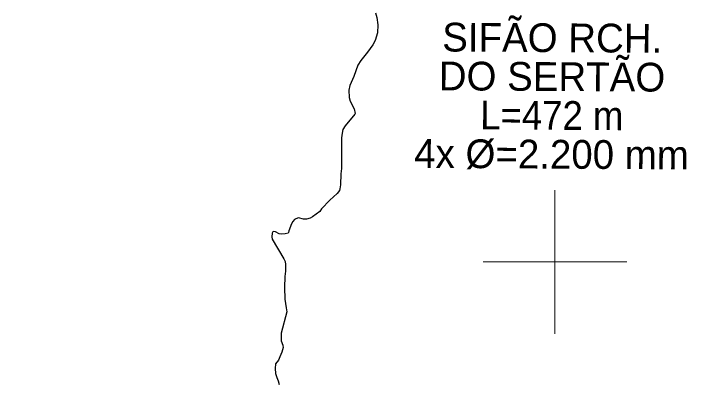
# Model space of a CAD drawing. Extents: x -1643653 to 4543381, y 1624270 to 13878484.
# Drawn here: x 717468 to 726871, y 8948296 to 8953455 of the extents above; entities that cross this region are included whole.
import ezdxf
from ezdxf.enums import TextEntityAlignment as Align

# ---------------------------------------------------------------- set-up
doc = ezdxf.new("R2010")
doc.units = 0
doc.header["$LTSCALE"] = 160
for name, color, linetype, lineweight in [('2', 7, 'Continuous', 13), ('24', 7, 'Continuous', 25), ('50', 7, 'Continuous', 13), ('60', 7, 'Continuous', 13)]:
    doc.layers.add(name, color=color, linetype=linetype, lineweight=lineweight)

msp = doc.modelspace()

# ---------------------------------------------------------------- linework, layer by layer
at = {"layer": '2'}
for p, q in [((725000, 8949000), (725000, 8951000)), ((724000, 8950000), (726000, 8950000))]:
    msp.add_line(p, q, dxfattribs=at)
at = {"layer": '24'}
for points in [[(722502.9, 8953464.5), (722521.8, 8953401.6), (722533.8, 8953298.8), (722531.8, 8953188.4), (722498.4, 8953081.4), (722466, 8953022.2), (722392.6, 8952917.1), (722298.6, 8952801.5), (722258.6, 8952737.9), (722201.2, 8952579.7), (722143.9, 8952454), (722134, 8952391.1), (722136.5, 8952288.2), (722149.9, 8952237.2), (722206.1, 8952129.9), (722219.2, 8952064.8), (722214.7, 8952053.4), (722083.3, 8951895.2), (722050.7, 8951840.8)], [(722050.7, 8951840.8), (722038.6, 8951793.3), (722030.8, 8951726.5), (722032.3, 8951398.8), (722028.7, 8951299.8), (722021.7, 8951225.2), (722016.1, 8951074.9), (722008, 8951019.3), (722000.1, 8950992.6), (721969, 8950952.7), (721869.3, 8950860.9), (721753, 8950739.2), (721728.9, 8950700.5), (721627.2, 8950625.8), (721594.7, 8950607.3), (721543.8, 8950594), (721500.2, 8950594.2), (721433.2, 8950614.3), (721396.2, 8950601.1), (721377.1, 8950590.3), (721351, 8950564.9), (721332.8, 8950532.1), (721297.2, 8950432.1), (721294.4, 8950408.3), (721289.9, 8950402.2), (721248.6, 8950389.7), (721192.8, 8950385.5), (721162.4, 8950393.5), (721112.3, 8950419.6), (721087.2, 8950423.9), (721075.9, 8950419.2), (721066.9, 8950399.9), (721059.7, 8950351.2), (721065.8, 8950315.3), (721229.4, 8950044.8), (721245.2, 8950008.3), (721250.1, 8949966.3)], [(721250.1, 8949966.3), (721250.2, 8949871.2), (721250.2, 8949871.2), (721243.6, 8949796.7), (721237.8, 8949646.3), (721241.5, 8949480.6), (721262.5, 8949362.2), (721267.9, 8949307.1), (721191.4, 8949010.2)], [(721191.4, 8949010.2), (721191, 8948954.2), (721190.6, 8948903.3), (721215.6, 8948842), (721218.6, 8948805.4)], [(721219.8, 8948809.2), (721199.7, 8948745.4), (721173.8, 8948679.3), (721153.2, 8948633.6), (721114.3, 8948584.8), (721107.6, 8948519.8), (721114.3, 8948450.3), (721131.2, 8948394.4), (721151.2, 8948348.5), (721164.9, 8948297.2)]]:
    msp.add_lwpolyline(points, dxfattribs=at)
at = {"layer": '60', "lineweight": 25}
msp.add_spline([(814781, 9009175.5), (814787.2, 9009173.4), (814796.9, 9009173.4), (814799.4, 9009172.4), (814805.1, 9009174.5), (814805.6, 9009176.5), (814811.7, 9009179.5), (814811.7, 9009179.5), (814801.5, 9009181), (814790.7, 9009181.5), (814784.1, 9009183.1), (814777.4, 9009185.1), (814778.4, 9009175.5)], degree=3, dxfattribs=at)

# ---------------------------------------------------------------- texts
at = {"layer": '50'}
for s, p in [('SIFÃO RCH.', (724960.7, 8952918.7)), ('DO SERTÃO', (724957.4, 8952378.7)), ('4x Ø=2.200 mm', (724950.9, 8951298.7))]:
    msp.add_text(s, height=400, rotation=359.655, dxfattribs=at).set_placement(p, align=Align.CENTER)
at = {"layer": '50', "width": 0.95}
msp.add_text('L=472 m', height=400, rotation=359.655, dxfattribs=at).set_placement((724954.2, 8951838.7), align=Align.CENTER)

doc.saveas('drawing.dxf')
